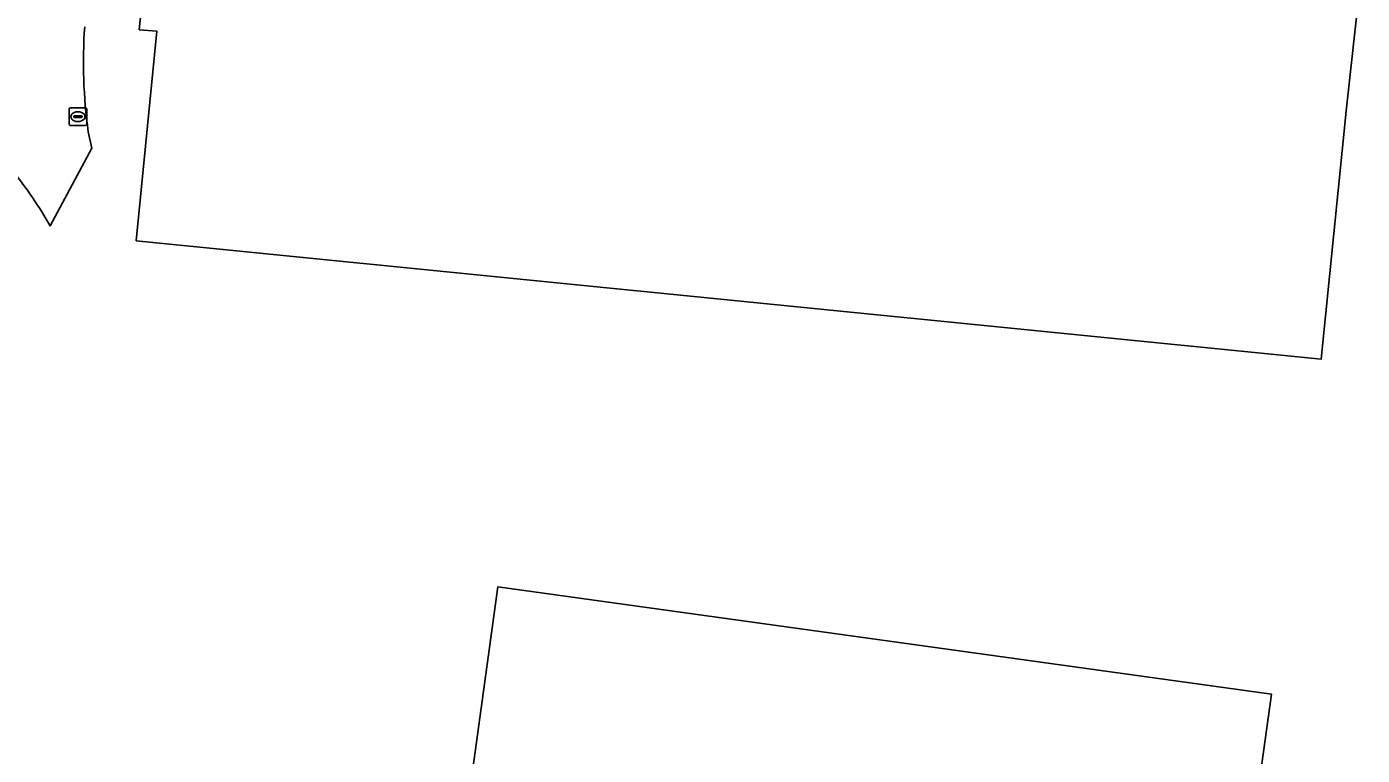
# Model space of a CAD drawing. Extents: x 161692 to 162379, y 380760 to 381678.
# Drawn here: x 161890.3 to 161966.7, y 381522.3 to 381564 of the extents above; entities that cross this region are included whole.
import ezdxf

# ---------------------------------------------------------------- set-up
doc = ezdxf.new("R2010")
doc.units = 0
for name, color, linetype in [('IMGEO_Erf', 7, 'Continuous'), ('IMGEO_Pand', 7, 'Continuous'), ('IMGEO_Rijbaan_lokaal_open', 7, 'Continuous'), ('IMGEO_Rioolput', 7, 'Continuous')]:
    doc.layers.add(name, color=color, linetype=linetype)

msp = doc.modelspace()

# ---------------------------------------------------------------- linework, layer by layer
at = {"layer": 'IMGEO_Erf'}
for points in [[(161967.539, 381575.292), (161965.771, 381559.352), (161964.328, 381544.976), (161901.563, 381551.263), (161896.587, 381551.761), (161897.762, 381563.755), (161896.757, 381563.827), (161897.041, 381566.604), (161898.041, 381566.487), (161898.61, 381572.458), (161897.973, 381572.509), (161897.998, 381572.816), (161898.658, 381572.76), (161899.253, 381578.681), (161898.237, 381578.782), (161898.628, 381582.84), (161899.637, 381582.747), (161900.534, 381591.786), (161898.135, 381592.006), (161896.471, 381592.138), (161894.708, 381592.278), (161894.15, 381585.001), (161894.778, 381584.58)], [(161893.849, 381557.993), (161894.044, 381557.061), (161891.662, 381552.606), (161891.073, 381553.601)]]:
    msp.add_lwpolyline(points, dxfattribs=at)
msp.add_lwpolyline([(161921.448, 381500), (161916.423, 381500.686), (161913.027, 381501.149), (161917.268, 381531.951), (161961.487, 381525.822), (161957.904, 381500), (161957.227, 381495.118)], close=True, dxfattribs=at)
for centre, radius, start, end in [((161921.701, 381561.937), 28.13, 175.79056, 188.06012), ((161869.819, 381539.944), 25.263, 32.72367, 41.87992)]:
    msp.add_arc(centre, radius, start, end, dxfattribs=at)
at = {"layer": 'IMGEO_Pand'}
msp.add_lwpolyline([(161875.918, 381603.654), (161892.35, 381592.351), (161892.403, 381592.461), (161894.708, 381592.278), (161896.471, 381592.138), (161898.135, 381592.006), (161900.534, 381591.786), (161899.637, 381582.747), (161898.628, 381582.84), (161898.237, 381578.782), (161899.253, 381578.681), (161898.658, 381572.76), (161897.998, 381572.816), (161897.973, 381572.509), (161898.61, 381572.458), (161898.041, 381566.487), (161897.041, 381566.604), (161896.757, 381563.827), (161897.762, 381563.755), (161896.587, 381551.761), (161901.563, 381551.263), (161964.328, 381544.976), (161965.771, 381559.352), (161967.539, 381575.292)], dxfattribs=at)
msp.add_lwpolyline([(161957.904, 381500), (161961.487, 381525.822), (161917.268, 381531.951), (161913.027, 381501.149), (161916.423, 381500.686), (161921.448, 381500), (161957.227, 381495.118)], close=True, dxfattribs=at)
at = {"layer": 'IMGEO_Rijbaan_lokaal_open'}
msp.add_lwpolyline([(161891.073, 381553.601), (161891.662, 381552.606), (161894.044, 381557.061), (161893.849, 381557.993)], dxfattribs=at)
for centre, radius, start, end in [((161921.701, 381561.937), 28.13, 175.79056, 188.06012), ((161869.819, 381539.944), 25.263, 32.72367, 41.87992)]:
    msp.add_arc(centre, radius, start, end, dxfattribs=at)
at = {"layer": 'IMGEO_Rioolput'}
for p, q in [((161892.756, 381558.431), (161892.756, 381559.283)), ((161892.831, 381559.357), (161893.683, 381559.357)), ((161893.244, 381559.137), (161893.269, 381559.137)), ((161893.757, 381559.283), (161893.757, 381558.431)), ((161893.683, 381558.357), (161892.831, 381558.357)), ((161893.015, 381558.851), (161893.015, 381558.863)), ((161893.453, 381558.814), (161893.055, 381558.814)), ((161893.058, 381558.9), (161893.456, 381558.9)), ((161893.267, 381558.577), (161893.242, 381558.577)), ((161893.499, 381558.863), (161893.499, 381558.851))]:
    msp.add_line(p, q, dxfattribs=at)
for points in [[(161892.756, 381558.431), (161892.756, 381559.283)], [(161892.831, 381559.357), (161893.683, 381559.357)], [(161893.757, 381559.283), (161893.757, 381558.431)], [(161893.683, 381558.357), (161892.831, 381558.357)]]:
    msp.add_lwpolyline(points, dxfattribs=at)
for centre, radius, start, end in [((161892.833, 381559.281), 0.0765, 91.55205, 178.44795), ((161892.833, 381559.281), 0.0765, 91.55205, 178.44795), ((161893.681, 381559.281), 0.0765, 1.55205, 88.44795), ((161893.681, 381559.281), 0.0765, 1.55205, 88.44795), ((161892.833, 381558.433), 0.0765, 181.55205, 268.44795), ((161892.833, 381558.433), 0.0765, 181.55205, 268.44795), ((161893.055, 381558.86), 0.0403, 85.87752, 175.75265), ((161893.052, 381558.85), 0.0366, 178.93798, 274.71019), ((161893.456, 381558.857), 0.043, 264.86636, 352.45326), ((161893.46, 381558.862), 0.0386, 1.73085, 96.63898), ((161893.681, 381558.433), 0.0765, 271.55205, 358.44795), ((161893.681, 381558.433), 0.0765, 271.55205, 358.44795)]:
    msp.add_arc(centre, radius, start, end, dxfattribs=at)
for centre, major_axis, ratio, start_param, end_param in [((161893.243, 381558.857), (-0.387, 0.002), 0.722429, 4.712389, 7.853982), ((161893.268, 381558.857), (-0.39, 0.002), 0.717154, 1.570796, 4.712389)]:
    msp.add_ellipse(centre, major_axis=major_axis, ratio=ratio, start_param=start_param, end_param=end_param, dxfattribs=at)

doc.saveas('drawing.dxf')
